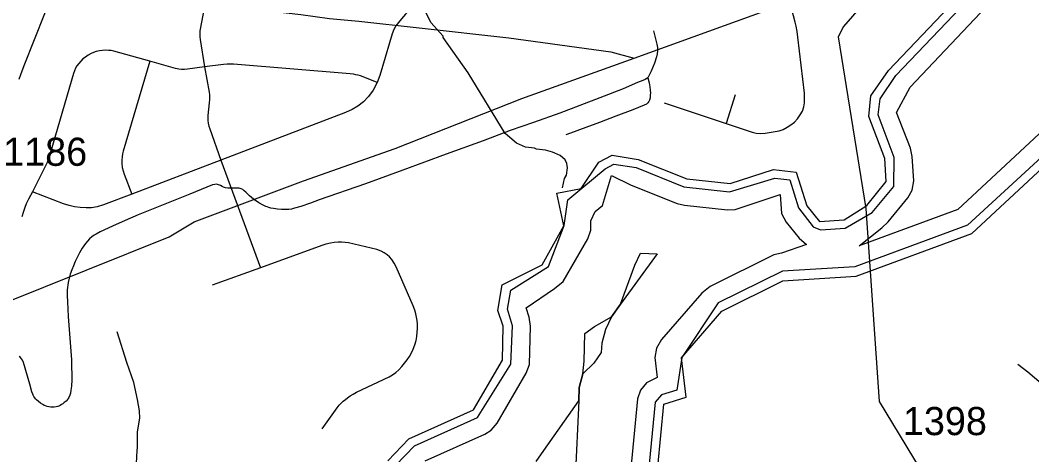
# Model space of a CAD drawing. Extents: x 1383679 to 1536984, y 460658 to 651027.
# Drawn here: x 1402163 to 1406644, y 541777 to 543705 of the extents above; entities that cross this region are included whole.
import ezdxf

# ---------------------------------------------------------------- set-up
doc = ezdxf.new("R2010")
doc.units = 0
for name, color, linetype in [('Exist Hydrographic Bay Label', 7, 'Continuous'), ('Exist Hydrographic Buffer Line', 7, 'Continuous'), ('Exist Hydrographic Misc Water Feature', 7, 'Continuous'), ('Exist Road Non-System Type 51', 7, 'Continuous'), ('Exist Road Secondary Type 51 Attributed', 7, 'Continuous'), ('Exist Road Secondary Type 51 Number Label', 7, 'Continuous'), ('Exist Utilities Electrical Transmission Line', 7, 'Continuous')]:
    doc.layers.add(name, color=color, linetype=linetype)

msp = doc.modelspace()

# ---------------------------------------------------------------- linework, layer by layer
at = {"layer": 'Exist Hydrographic Bay Label'}
for points in [[(1403791.1, 541750.9), (1403884.1, 541847.5), (1404170, 541976.3), (1404299.1, 542196.9), (1404302.1, 542347.9), (1404279, 542417.3), (1404298.1, 542531.7), (1404474, 542620.1), (1404570.1, 542792.1), (1404539, 542937.2), (1404648.1, 542958), (1404725.1, 543074.6), (1404784.1, 543106.2), (1404900.1, 543087.4), (1405116.1, 543001.1), (1405307.1, 542980.8), (1405500.1, 543042.6), (1405600.1, 543030.8), (1405647, 542882.1), (1405704, 542812.1), (1405812.1, 542819.7), (1405913.1, 542883.3), (1405999.1, 542989.8), (1405993.1, 543091.8), (1405921.1, 543277), (1405931, 543368.7), (1406009.1, 543482), (1406366.1, 543858.9)], [(1404960.1, 541445.1), (1405013.1, 542002), (1405113.1, 542032.9), (1405092.1, 542207.2), (1405271.1, 542413.7), (1405540.1, 542549.4), (1405866, 542569.1), (1406378, 542759.1), (1406879.1, 543225)]]:
    msp.add_lwpolyline(points, dxfattribs=at)
at = {"layer": 'Exist Hydrographic Buffer Line'}
msp.add_line((1404503.1, 542611.9), (1404571.7, 542794.2), dxfattribs=at)
for points in [[(1404571.7, 542794.2), (1404588.3, 542907.7), (1404649.7, 542960.1), (1404754.5, 543046.3), (1404792.7, 543066.7), (1404891, 543050.8), (1405102.8, 542966.1), (1405304.5, 542943.2), (1405505.6, 543004), (1405571.3, 542996.2), (1405610.5, 542872.2), (1405674.6, 542788.9), (1405708.4, 542774.3), (1405816.5, 542781.9), (1405936, 542851.6), (1406031.9, 542966.8), (1406034.5, 543096.2), (1405963.5, 543284.5), (1405971.3, 543356.5), (1406041.8, 543458.9), (1406392.3, 543828.8), (1406504.5, 543889), (1406687.7, 544086.8)], [(1405879, 542703.5), (1405978.7, 542783.9), (1406008.1, 542810), (1406094.1, 542916.6), (1406113.5, 542950.9), (1406120.7, 542992), (1406114.4, 543101), (1406106.5, 543137.3), (1406045.1, 543295.3), (1406104.2, 543408.4), (1406441.5, 543764.4), (1406542.4, 543818.5), (1406574.5, 543843.5), (1406733.8, 544018.6)], [(1406803.6, 543319), (1406315.5, 542865.3), (1405879, 542703.5)], [(1406869.9, 543265.6), (1406358.2, 542795.9), (1405859.3, 542610.8), (1405539.2, 542591.4), (1405254.6, 542451.5), (1405093.7, 542209.3), (1405071, 542063.4), (1405002.9, 542042.4), (1404975.4, 542011.1), (1404922.8, 541460.2), (1404859, 541355.4), (1404756.7, 541329), (1404699.9, 541249.6), (1404633, 541251), (1404521.4, 541366.3), (1404410.5, 541380.2), (1404327.7, 541331.4), (1404183.4, 541036), (1404184, 541001), (1404251.6, 540867.1), (1404253.2, 540788.4)], [(1403956, 541749.7), (1404221, 541869), (1404248.7, 541886.5), (1404275.2, 541917.8), (1404404.3, 542138.5), (1404418.9, 542178.3), (1404423.7, 542347.6), (1404417.6, 542387.8), (1404403.9, 542429), (1404529.5, 542515), (1404567.6, 542545.1), (1404676.5, 542735.7), (1404689.9, 542773.4), (1404689.9, 542815.1), (1404709.7, 542856.2), (1404741.7, 542883), (1404782.4, 543015.8), (1404869.4, 542973.3), (1405073.1, 542891.8), (1405105, 542883.8), (1405296.1, 542863.6), (1405329.5, 542864.8), (1405528.4, 542932.3), (1405534.2, 542848.1), (1405555.5, 542808.4), (1405612.6, 542738.4), (1405645.7, 542710.3)], [(1405645.7, 542710.3), (1405534.4, 542671.3), (1405500.7, 542664.3), (1405218.6, 542523), (1405182, 542494.4), (1405003, 542287.9), (1404980.9, 542250.4), (1404973.7, 542209.3), (1404983.6, 542120.1), (1404937.6, 542096.1), (1404910.8, 542064.2), (1404896.5, 542025), (1404844.8, 541486.1)], [(1404447.4, 541747), (1404482.4, 541796.7), (1404636.5, 542016.2), (1404639.1, 542075.9), (1404655.3, 542136.6), (1404660.7, 542192), (1404663.1, 542315.7), (1404707, 542346.5), (1404781.9, 542389.3), (1404821.7, 542445.1), (1404885.9, 542618.7), (1404910, 542671.1), (1404984, 542669)], [(1404984, 542669), (1404821.7, 542445.1), (1404781.9, 542389.3), (1404755.3, 542332.5), (1404739.1, 542271.8), (1404735.5, 542230.7), (1404702.9, 542184.2), (1404655.3, 542136.6), (1404639.1, 542075.9), (1404636.5, 542016.2), (1404621.6, 541674)], [(1403825.3, 541729.3), (1403909.2, 541816.3), (1404188.1, 541942), (1404335.3, 542178.9), (1404343.7, 542349.2), (1404321.7, 542422.6), (1404335.8, 542507.3), (1404503.1, 542611.9)]]:
    msp.add_lwpolyline(points, dxfattribs=at)
at = {"layer": 'Exist Hydrographic Misc Water Feature'}
for points in [[(1404564.1, 542961.5), (1404574.2, 543002.1), (1404582.5, 543018), (1404587.2, 543049.8), (1404583.6, 543069.9), (1404575.9, 543086), (1404554.4, 543104.5), (1404520.6, 543119.3), (1404488.9, 543128), (1404449, 543132.9), (1404441.1, 543137.1), (1404401.1, 543142), (1404361.5, 543158.8), (1404310.5, 543203), (1404146.2, 543471.5), (1404035.6, 543628), (1404035.7, 543633.9), (1403981.1, 543695.1), (1403958.1, 543743.6)], [(1402789.7, 541360.5), (1402749.2, 541421.2), (1402722.9, 541501.3), (1402704.1, 541561.6), (1402689.7, 541642.3), (1402682.8, 541690.9), (1402677.6, 541734.4), (1402678.5, 541772.2), (1402681.3, 541812.3), (1402682.7, 541878.8), (1402692, 541940.1), (1402690.6, 541972.1), (1402681.6, 542022.4), (1402665.2, 542097.4), (1402635, 542185.8), (1402591.9, 542322.9)]]:
    msp.add_lwpolyline(points, dxfattribs=at)
at = {"layer": 'Exist Road Non-System Type 51'}
for p, q in [((1405014.9, 543337.9), (1405289.9, 543246.1)), ((1405330.4, 543373.5), (1405289.9, 543246.1)), ((1403051.6, 543084.4), (1402656.9, 542933.5)), ((1403051.6, 543084.4), (1403227.4, 542606.8)), ((1403227.4, 542606.8), (1403013.5, 542529.2))]:
    msp.add_line(p, q, dxfattribs=at)
for points in [[(1403018.1, 544066.2), (1403021.6, 544024.1), (1403021.9, 544011.8), (1403021.6, 543998.8), (1403020, 543986.3), (1403016.9, 543969.2), (1402959.8, 543665.3), (1402958.5, 543657.1), (1402957.5, 543649.5), (1402957.5, 543641.2), (1402957.9, 543630.8), (1402959.4, 543618.8), (1402978.5, 543497.5)], [(1405289.9, 543246.1), (1405404.8, 543207.8), (1405422.1, 543203.9), (1405441.9, 543202.4), (1405463.1, 543203.9), (1405524.4, 543214.5), (1405542.6, 543220.6), (1405560, 543229.7), (1405575.9, 543240.2), (1405591.8, 543253.2), (1405606.1, 543267.5), (1405618.2, 543284.9), (1405627.4, 543301.6), (1405634.1, 543320.5), (1405636.4, 543338.7), (1405637.1, 543360.7), (1405636.4, 543381.1), (1405606.9, 543630.1), (1405603.9, 543655.1), (1405600.1, 543677.8), (1405595.5, 543696), (1405539.5, 543910.9)], [(1403918.4, 543779.1), (1403869.6, 543731.8), (1403851, 543711.1), (1403837.6, 543695.1), (1403826.8, 543679.7), (1403817.5, 543663.7), (1403809.8, 543644), (1403767.9, 543500), (1403755, 543459.2), (1403743.1, 543427.8)], [(1404968.3, 543658.2), (1404983.3, 543598.4), (1404985.4, 543583.4), (1404985.9, 543569.3), (1404984.1, 543555.7), (1404981.6, 543541.8), (1404972.7, 543514.2), (1404957.2, 543479.2), (1404943.1, 543449.2)], [(1402737.2, 543522.9), (1402576.6, 543567.8), (1402565.4, 543569.9), (1402553.8, 543571.2), (1402540.8, 543571.7), (1402526.9, 543571.2), (1402513.5, 543569.5), (1402499.6, 543566.1), (1402486.8, 543561.8), (1402476.4, 543557.4), (1402464.2, 543550.5), (1402452.1, 543541.4), (1402440.4, 543532.8), (1402430.9, 543523.7), (1402421.9, 543513.2), (1402413.6, 543502.9), (1402407.5, 543492.1), (1402402.8, 543480.8), (1402398, 543468.2), (1402287.2, 543088.4), (1402282.1, 543073.2), (1402275.1, 543059.4), (1402216.4, 542943.2)], [(1400450.8, 541836.5), (1400759.4, 541960.1), (1401475.2, 542223.5), (1402086.3, 542448.9), (1402821.7, 542744.3), (1402933.1, 542809.8), (1403416.8, 542992.3), (1403823.9, 543136.4), (1404384.4, 543357.6), (1404882, 543535.9)], [(1402737.2, 543522.9), (1402619.1, 543124.1), (1402615.9, 543112), (1402613.6, 543098.1), (1402612.4, 543083.6), (1402612.6, 543069.7), (1402614.8, 543052.2), (1402618.4, 543036), (1402623.1, 543021.8), (1402656.9, 542933.5)], [(1402978.5, 543497.5), (1402903.4, 543488.2), (1402889.9, 543486.8), (1402876.5, 543486.8), (1402865.2, 543488.2), (1402851, 543491.2), (1402737.2, 543522.9)], [(1403743.1, 543427.8), (1403681.6, 543454), (1403669.6, 543458.3), (1403659.1, 543460.9), (1403649.2, 543463.1), (1403638.4, 543464.8), (1403624.1, 543466.5), (1403108, 543509.8), (1403100.1, 543510.2), (1403089.9, 543510.2), (1403079.4, 543509.8), (1403063.4, 543508.1), (1402978.5, 543497.5)], [(1402978.5, 543497.5), (1402999.1, 543385.9), (1403000.6, 543374.5), (1403001.6, 543364), (1403001.4, 543352.9), (1402999.8, 543338.7), (1402993.4, 543281.6), (1402993.1, 543272.1), (1402993.4, 543260.7), (1402995.2, 543248.2), (1402998.4, 543234.7), (1403002.6, 543222.6), (1403051.6, 543084.4)], [(1404943.1, 543449.2), (1404931.1, 543441.5), (1404920.4, 543437.3), (1404896.9, 543427.9), (1404833.6, 543400.1), (1404730.2, 543359.9), (1404553.1, 543292.4), (1404435.6, 543251.4), (1404332.8, 543215.3), (1404213.1, 543169.1), (1404049.4, 543110.6), (1403857.1, 543040), (1403691.5, 542979.7), (1403486.5, 542907.5), (1403448.8, 542893.6), (1403405, 542879.1), (1403377.9, 542870.7), (1403363.8, 542867.2), (1403351.8, 542865.9), (1403338.5, 542865.5), (1403319.6, 542865.5), (1403302.2, 542866.3), (1403284.2, 542868.9), (1403273.1, 542871), (1403263.3, 542874.5), (1403256.4, 542877), (1403250.9, 542878.7), (1403238.6, 542884.5), (1403218.8, 542895), (1403195.7, 542911.2), (1403178.2, 542925.7), (1403161.8, 542942.1), (1403154.1, 542948.7), (1403148.3, 542953.3), (1403141, 542956.9), (1403132.9, 542959.2), (1403126.4, 542960.2), (1403099.2, 542959.4), (1403091.1, 542959.5), (1403082.1, 542959.8), (1403072.4, 542961.1), (1403063.7, 542963.8), (1403057.4, 542967.1), (1403050, 542970.9), (1403036.4, 542976.2), (1403030.7, 542977), (1403023.9, 542976.6), (1403015, 542974.5), (1402914.4, 542932.6), (1402796.4, 542886.4), (1402684.4, 542841.1), (1402627.5, 542816.8), (1402571.1, 542791.5), (1402516.8, 542765.5), (1402498.4, 542756.1), (1402489.6, 542751.1), (1402479.2, 542743.3), (1402470.1, 542735.1), (1402451.9, 542714.8), (1402436.8, 542693.7), (1402424.4, 542673.2), (1402405.8, 542633.9), (1402398.3, 542615.5), (1402391.3, 542598), (1402384.4, 542578.1), (1402379.4, 542560.1), (1402374.2, 542541.9), (1402370.9, 542509.5), (1402370.6, 542484), (1402371.2, 542455), (1402375.4, 542390.1), (1402382.1, 542294.9), (1402389.1, 542198.1), (1402390.8, 542102.7), (1402389.9, 542088.2), (1402389.3, 542080.8), (1402387.1, 542063.7), (1402385, 542051.1), (1402382, 542041.7), (1402377.7, 542031.6), (1402375.2, 542026.7), (1402373.3, 542023.9), (1402366, 542015.4), (1402357.6, 542008.3), (1402350.6, 542003), (1402345.7, 541999.6), (1402339.3, 541995.9), (1402334.1, 541993.4), (1402328.4, 541991.2), (1402321, 541989.3), (1402313.2, 541988), (1402305.2, 541987.8), (1402298.4, 541988.2), (1402289.9, 541989.5), (1402281.8, 541991.4), (1402273.9, 541993.9), (1402267.9, 541996.4), (1402262.3, 541999.5), (1402252.2, 542006.4), (1402242.9, 542013.5)], [(1403743.1, 543427.8), (1403742.1, 543425.2), (1403726.1, 543395.2), (1403705.5, 543365.8), (1403683.2, 543343.1), (1403657.5, 543323), (1403632.6, 543309), (1403603.9, 543295.6), (1403051.6, 543084.4)], [(1404943.1, 543449.2), (1404948.2, 543426.6), (1404951.2, 543409.1), (1404953.8, 543395), (1404954.6, 543381.3), (1404953.8, 543373.2), (1404952.5, 543359.9), (1404949.5, 543349.7), (1404946.5, 543344.1), (1404943.1, 543339), (1404936.3, 543333), (1404926.5, 543328.3), (1404876.4, 543307.5), (1404800.5, 543278.6), (1404729.2, 543251.6), (1404668.4, 543228.2), (1404600, 543203.8), (1404579.6, 543196.5)], [(1402216.4, 542943.2), (1402199, 542911.7), (1402189.2, 542890.5), (1402183, 542874), (1402176.4, 542855.9), (1402170.1, 542833.2)], [(1402656.9, 542933.5), (1402530.8, 542885.2), (1402503.9, 542877.6), (1402478.1, 542872.9), (1402454.4, 542872.4), (1402427.5, 542873.9), (1402402.8, 542877), (1402379, 542882.8), (1402354.8, 542891), (1402216.4, 542943.2)], [(1403500.1, 541891.7), (1403566.9, 541985.9), (1403575.9, 541996.8), (1403584.5, 542006.3), (1403593.5, 542014.5), (1403603.1, 542022.7), (1403613, 542030.3), (1403624.4, 542038.1), (1403637.5, 542046.7), (1403652.4, 542054.3), (1403797.4, 542122.3), (1403811.9, 542131.4), (1403826.4, 542142.8), (1403839.6, 542154.5), (1403853.1, 542168.6), (1403865.4, 542183.1), (1403877.2, 542198.5), (1403887.1, 542213.4), (1403895.4, 542228.8), (1403903, 542246.1), (1403910.8, 542265.5), (1403915.8, 542283.7), (1403919.4, 542302.2), (1403921.6, 542320.3), (1403923, 542337.6), (1403922.5, 542356.6), (1403920.8, 542372.9), (1403918.4, 542387.9), (1403914.9, 542401.9), (1403910.8, 542419.2), (1403903.9, 542437.2), (1403828.2, 542611.2), (1403819.6, 542627.2), (1403809.2, 542643.5), (1403798.9, 542655.2), (1403788.4, 542664.3), (1403775.2, 542672.9), (1403761.1, 542680.2), (1403741.8, 542687.8), (1403616.1, 542717.3), (1403602.6, 542718.7), (1403586.2, 542719.6), (1403570.4, 542719.6), (1403552.8, 542718.2), (1403536.4, 542715.5), (1403516.9, 542711), (1403498.9, 542705.1), (1403227.4, 542606.8)], [(1402242.9, 542013.5), (1402234, 542020.6), (1402230.2, 542024.8), (1402226.5, 542029.4), (1402222.8, 542035.2), (1402219.7, 542041.3), (1402218.1, 542045.7), (1402213.8, 542057), (1402205.5, 542090.8), (1402177.3, 542187), (1402172.7, 542197), (1402168.1, 542203.4), (1402164.1, 542208), (1402158.1, 542213.3)], [(1407222.5, 541643.1), (1407182.2, 541676.4), (1407047.5, 541789.5), (1406937.4, 541881.5), (1406877.7, 541932), (1406814, 541986.1), (1406749.7, 542039.3), (1406684.8, 542092.7), (1406625.9, 542142.9), (1406581.3, 542178.1)]]:
    msp.add_lwpolyline(points, dxfattribs=at)
at = {"layer": 'Exist Road Secondary Type 51 Attributed'}
msp.add_lwpolyline([(1402434.8, 544135.7), (1402270.2, 543733.5), (1402178.9, 543502.1), (1402164, 543462.2), (1402156.9, 543442.1)], dxfattribs=at)
at = {"layer": 'Exist Utilities Electrical Transmission Line'}
for points in [[(1404882, 543535.9), (1406067.1, 543967.1), (1406534.7, 544146.1), (1406818.9, 544248.7), (1406885.4, 544273.3), (1406911.4, 544476.9), (1406974.3, 544831.8), (1407056.6, 545350.4), (1407112.4, 545647.4), (1407119, 545685.3), (1407075.6, 545716.2), (1407004.5, 545761.6), (1407031.7, 545819.1), (1407230.1, 546245.5), (1407495.6, 546828.4), (1407689.6, 547240.9), (1407800.4, 547474.8), (1407810.9, 547498.8)], [(1406940.6, 545039), (1406354.6, 544328.2), (1406196.3, 544123.4), (1405809.5, 543677.1), (1405786.1, 543631.6), (1405909.2, 542869.6), (1405967.8, 542013.7), (1406208.1, 541615.7), (1406717.9, 540828.1)], [(1400926, 544099.8), (1401548.2, 543906.8), (1402520.6, 543806.5), (1402843.5, 543783.8), (1402982.1, 543779.3), (1403185.7, 543755.1), (1403405.3, 543730.9), (1403533, 543712.3), (1403662.8, 543699.9), (1403930.3, 543670.7), (1404327.6, 543626.9), (1404778.6, 543564), (1404882, 543535.9)], [(1400450.8, 541836.5), (1400759.4, 541960.1), (1401475.2, 542223.5), (1402086.3, 542448.9), (1402821.7, 542744.3), (1402933.1, 542809.8), (1403416.8, 542992.3), (1403823.9, 543136.4), (1404384.4, 543357.6), (1404882, 543535.9)]]:
    msp.add_lwpolyline(points, dxfattribs=at)

# ---------------------------------------------------------------- texts
at = {"layer": 'Exist Road Secondary Type 51 Number Label'}
for s, p in [('1186', (1402087.1, 543058.9)), ('1398', (1406072.9, 541864.2))]:
    msp.add_text(s, height=125, dxfattribs=at).set_placement(p)

doc.saveas('drawing.dxf')
